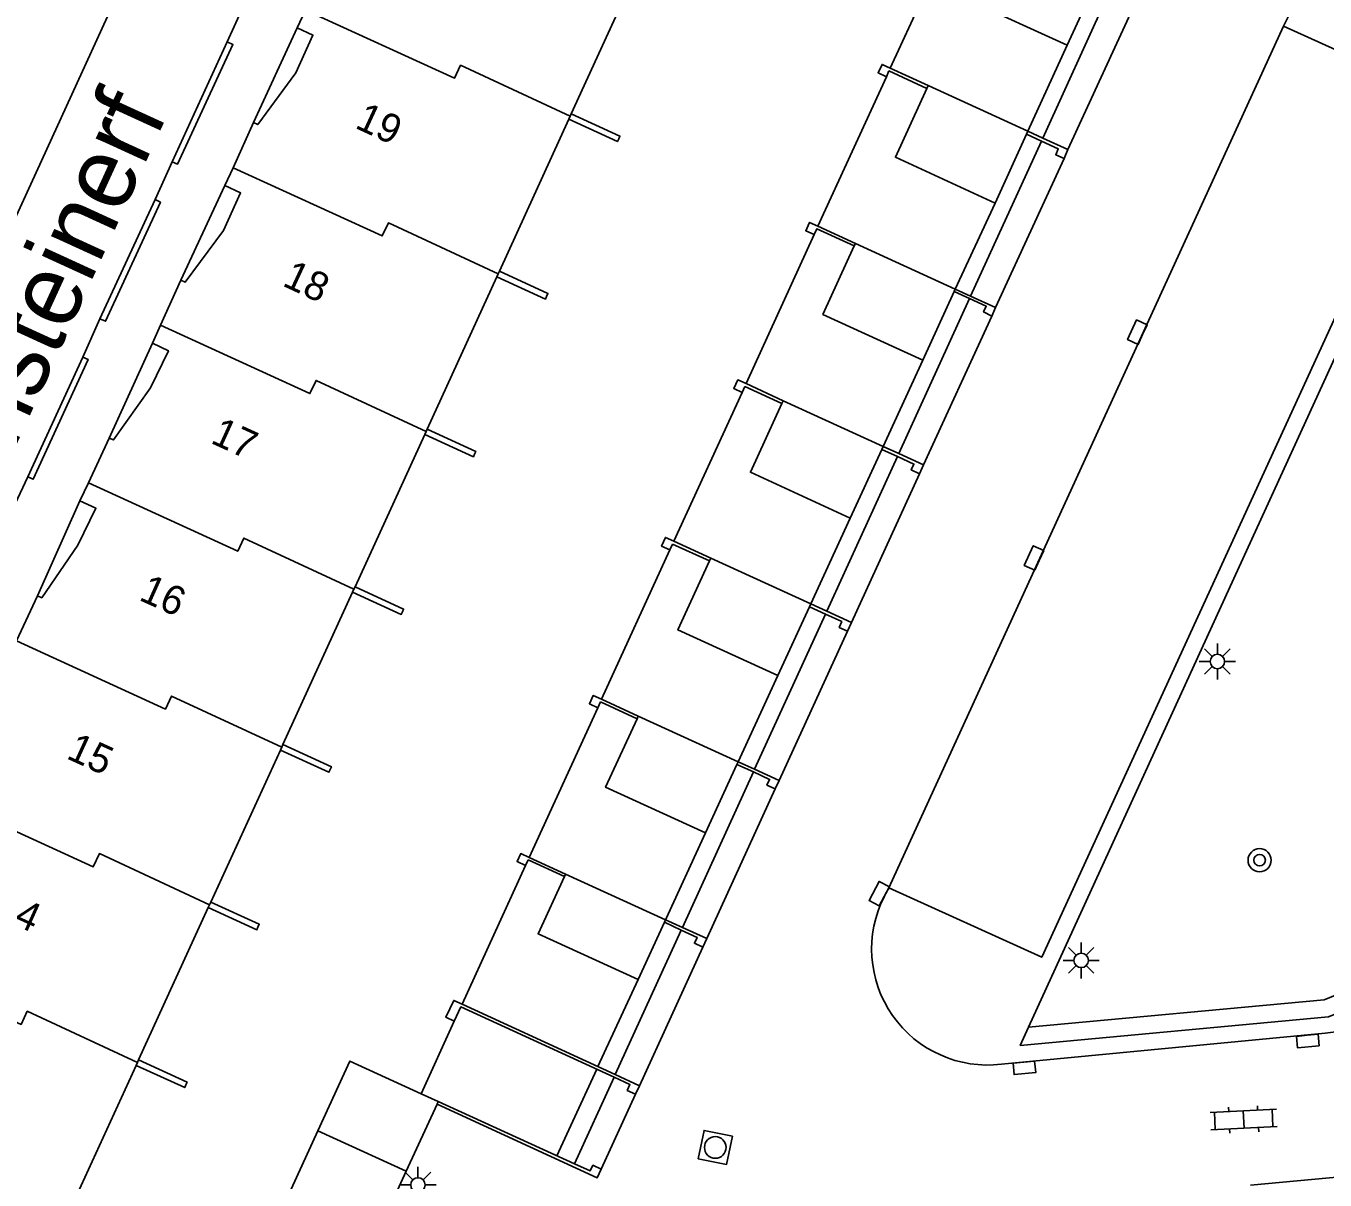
# Model space of a CAD drawing. Extents: x 124000 to 128010, y 398999 to 403000.
# Drawn here: x 126624.73 to 126669.66, y 400268.29 to 400308.21 of the extents above; entities that cross this region are included whole.
import ezdxf

# ---------------------------------------------------------------- set-up
doc = ezdxf.new("R2010")
doc.units = 0
for name, color, linetype in [('gg-afsc-erfafscheiding', 7, 'Continuous'), ('gg-afsc-muur', 7, 'Continuous'), ('gg-anno-huisnummerreeks BGT', 7, 'Continuous'), ('gg-anno-openbare ruimte label', 7, 'Continuous'), ('gg-bbg-bijgebouw', 7, 'Continuous'), ('gg-bbg-hoofdgebouw', 7, 'Continuous'), ('gg-bbg-luifel en loopbrug', 7, 'Continuous'), ('gg-bbg-onder overbouw', 7, 'Continuous'), ('gg-bbg-pand overbouw', 7, 'Continuous'), ('gg-bbg-tussenscheiding', 7, 'Continuous'), ('gg-knt-verharding', 7, 'Continuous'), ('gg-knt-verharding nz', 7, 'Continuous'), ('gt-grn-groengrens', 7, 'Continuous'), ('gt-symb-boom', 7, 'Continuous'), ('gt-symb-klinker verharding', 7, 'Continuous'), ('gt-symb-kolk', 7, 'Continuous'), ('gt-symb-lichtmast', 7, 'Continuous'), ('gt-symb-rioolschacht', 7, 'Continuous')]:
    doc.layers.add(name, color=color, linetype=linetype)

# ---------------------------------------------------------------- blocks, each defined once
blk = doc.blocks.new('gt0-KL1')
at = {"layer": 'gt-symb-klinker verharding'}
for p, q in [((-0.5, 0.3), (-0.5, 0.45)), ((0.5, 0.3), (0.5, 0.45)), ((-1.15, 0.3), (1.15, 0.3)), ((-1, -0.3), (-1, 0.3)), ((0, -0.3), (0, 0.3)), ((1, -0.3), (1, 0.3)), ((-1.15, -0.3), (1.15, -0.3)), ((-0.5, -0.45), (-0.5, -0.3)), ((0.5, -0.45), (0.5, -0.3))]:
    blk.add_line(p, q, dxfattribs=at)
blk = doc.blocks.new('gt0-KOLK')
at = {"layer": 'gt-symb-kolk'}
blk.add_lwpolyline([(0, 0), (0.375, 0), (0.375, 0.4), (-0.375, 0.4), (-0.375, 0), (0, 0)], dxfattribs=at)
blk = doc.blocks.new('gt0-LMAST')
at = {"layer": 'gt-symb-lichtmast'}
for p, q in [((-0.005, 0.246), (-0.005, 0.621)), ((-0.182, 0.173), (-0.447, 0.438)), ((0.172, 0.173), (0.437, 0.438)), ((-0.255, -0.004), (-0.63, -0.004)), ((-0.182, -0.181), (-0.447, -0.446)), ((-0.005, -0.254), (-0.005, -0.629)), ((0.437, -0.446), (0.172, -0.181)), ((0.245, -0.004), (0.62, -0.004))]:
    blk.add_line(p, q, dxfattribs=at)
blk.add_circle((-0.005, -0.004), 0.25, dxfattribs=at)
blk = doc.blocks.new('gt0-BOOM')
at = {"layer": 'gt-symb-boom'}
for radius in [0.4, 0.2]:
    blk.add_circle((0, 0), radius, dxfattribs=at)
blk = doc.blocks.new('gt0-RS')
at = {"layer": 'gt-symb-rioolschacht'}
blk.add_lwpolyline([(-0.5, -0.5), (0.5, -0.5), (0.5, 0.5), (-0.5, 0.5)], close=True, dxfattribs=at)
blk.add_circle((0, 0), 0.375, dxfattribs=at)

msp = doc.modelspace()

# ---------------------------------------------------------------- linework, layer by layer
at = {"layer": 'gg-afsc-erfafscheiding'}
for p, q in [((126659.384, 400304.569), (126660.748, 400307.55)), ((126656.873, 400299.109), (126658.251, 400302.083)), ((126654.377, 400293.667), (126655.752, 400296.656)), ((126651.872, 400288.219), (126653.239, 400291.191)), ((126649.363, 400282.761), (126650.732, 400285.74)), ((126646.811, 400277.212), (126648.23, 400280.298)), ((126645.898, 400275.228), (126644.512, 400272.213)), ((126644.469, 400272.121), (126643.093, 400269.13))]:
    msp.add_line(p, q, dxfattribs=at)
at = {"layer": 'gg-afsc-muur'}
for p, q in [((126631.681, 400307.665), (126629.786, 400303.516)), ((126660.767, 400303.936), (126659.9, 400304.333)), ((126660.641, 400303.627), (126660.767, 400303.936)), ((126629.191, 400302.206), (126627.279, 400298.075)), ((126658.267, 400298.47), (126657.404, 400298.866)), ((126658.142, 400298.178), (126658.267, 400298.47)), ((126626.689, 400296.758), (126624.788, 400292.619)), ((126655.777, 400293.026), (126654.918, 400293.419)), ((126655.638, 400292.724), (126655.777, 400293.026)), ((126653.281, 400287.574), (126652.427, 400287.965)), ((126653.145, 400287.277), (126653.281, 400287.574)), ((126650.78, 400282.112), (126649.933, 400282.5)), ((126650.646, 400281.819), (126650.78, 400282.112)), ((126648.276, 400276.641), (126647.434, 400277.026)), ((126648.142, 400276.35), (126648.276, 400276.641)), ((126645.95, 400271.552), (126645.111, 400271.938)), ((126645.815, 400271.259), (126645.95, 400271.552))]:
    msp.add_line(p, q, dxfattribs=at)
for points in [[(126629.786, 400303.516), (126629.971, 400303.435), (126631.887, 400307.569), (126631.681, 400307.665)], [(126654.621, 400306.749), (126654.34, 400306.878), (126654.201, 400306.59), (126654.489, 400306.451)], [(126643.59, 400305.169), (126645.275, 400304.399), (126645.23, 400304.304)], [(126645.23, 400304.304), (126645.188, 400304.213), (126643.505, 400304.983)], [(126659.853, 400304.23), (126660.436, 400303.957), (126660.348, 400303.755), (126660.641, 400303.627)], [(126627.279, 400298.075), (126627.479, 400297.995), (126629.378, 400302.114), (126629.191, 400302.206)], [(126652.123, 400301.284), (126651.835, 400301.416), (126651.703, 400301.126), (126651.994, 400300.993)], [(126641.102, 400299.727), (126642.782, 400298.958), (126642.737, 400298.857)], [(126642.737, 400298.857), (126642.696, 400298.766), (126641.014, 400299.535)], [(126657.365, 400298.781), (126657.945, 400298.516), (126657.85, 400298.317), (126658.142, 400298.178)], [(126624.788, 400292.619), (126624.977, 400292.531), (126626.874, 400296.674), (126626.689, 400296.758)], [(126649.636, 400295.838), (126649.349, 400295.969), (126649.208, 400295.673), (126649.497, 400295.535)], [(126638.602, 400294.263), (126640.286, 400293.493), (126640.244, 400293.402)], [(126640.244, 400293.402), (126640.202, 400293.311), (126638.519, 400294.081)], [(126654.871, 400293.317), (126655.441, 400293.056), (126655.35, 400292.856), (126655.638, 400292.724)], [(126647.14, 400290.385), (126646.849, 400290.518), (126646.713, 400290.222), (126647.004, 400290.088)], [(126637.747, 400287.947), (126637.707, 400287.855), (126636.024, 400288.625)], [(126636.109, 400288.81), (126637.789, 400288.041), (126637.747, 400287.947)], [(126652.384, 400287.869), (126652.948, 400287.61), (126652.857, 400287.409), (126653.145, 400287.277)], [(126644.64, 400284.923), (126644.351, 400285.055), (126644.216, 400284.765), (126644.506, 400284.63)], [(126635.246, 400282.489), (126635.205, 400282.398), (126633.527, 400283.166)], [(126633.612, 400283.353), (126635.29, 400282.586), (126635.246, 400282.489)], [(126649.89, 400282.407), (126650.449, 400282.151), (126650.358, 400281.951), (126650.646, 400281.819)], [(126642.133, 400279.453), (126641.843, 400279.586), (126641.713, 400279.305), (126642.003, 400279.171)], [(126632.752, 400277.041), (126632.713, 400276.949), (126631.034, 400277.717)], [(126631.12, 400277.905), (126632.794, 400277.139), (126632.752, 400277.041)], [(126647.394, 400276.94), (126647.943, 400276.684), (126647.851, 400276.484), (126648.142, 400276.35)], [(126639.813, 400274.374), (126639.524, 400274.507), (126639.247, 400273.922), (126639.536, 400273.785)], [(126630.258, 400271.58), (126630.218, 400271.488), (126628.537, 400272.257)], [(126628.623, 400272.445), (126630.301, 400271.677), (126630.258, 400271.58)], [(126645.068, 400271.845), (126645.616, 400271.593), (126645.524, 400271.393), (126645.815, 400271.259)], [(126644.623, 400268.662), (126644.49, 400268.372), (126638.946, 400270.916)], [(126643.702, 400268.852), (126644.242, 400268.605), (126644.339, 400268.802), (126644.623, 400268.662)]]:
    msp.add_lwpolyline(points, dxfattribs=at)
at = {"layer": 'gg-bbg-bijgebouw'}
for p, q in [((126655.939, 400306.146), (126655.892, 400306.043)), ((126659.384, 400304.569), (126655.939, 400306.146)), ((126659.339, 400304.471), (126659.384, 400304.569)), ((126653.418, 400300.691), (126653.378, 400300.603)), ((126656.873, 400299.109), (126653.418, 400300.691)), ((126656.834, 400299.024), (126656.873, 400299.109)), ((126650.923, 400295.248), (126650.876, 400295.146)), ((126654.377, 400293.667), (126650.923, 400295.248)), ((126654.33, 400293.564), (126654.377, 400293.667)), ((126648.417, 400289.8), (126648.373, 400289.705)), ((126651.872, 400288.219), (126648.417, 400289.8)), ((126651.828, 400288.123), (126651.872, 400288.219)), ((126645.908, 400284.342), (126645.865, 400284.25)), ((126649.363, 400282.761), (126645.908, 400284.342)), ((126649.32, 400282.668), (126649.363, 400282.761)), ((126643.394, 400278.876), (126643.356, 400278.793)), ((126646.849, 400277.294), (126643.394, 400278.876)), ((126646.811, 400277.212), (126646.849, 400277.294)), ((126638.946, 400270.916), (126637.881, 400268.596)), ((126638.392, 400271.278), (126638.987, 400271.006)), ((126638.987, 400271.006), (126638.946, 400270.916))]:
    msp.add_line(p, q, dxfattribs=at)
for points in [[(126658.39, 400311.509), (126657.3, 400309.131), (126660.748, 400307.55), (126661.839, 400309.929)], [(126655.892, 400306.043), (126654.8, 400303.672), (126658.251, 400302.083), (126659.339, 400304.471)], [(126653.378, 400300.603), (126652.296, 400298.235), (126655.752, 400296.656), (126656.834, 400299.024)], [(126650.876, 400295.146), (126649.784, 400292.773), (126653.239, 400291.191), (126654.33, 400293.564)], [(126648.373, 400289.705), (126647.278, 400287.321), (126650.732, 400285.74), (126651.828, 400288.123)], [(126645.865, 400284.25), (126644.775, 400281.879), (126648.23, 400280.298), (126649.32, 400282.668)], [(126643.356, 400278.793), (126642.444, 400276.81), (126645.898, 400275.228), (126646.811, 400277.212)], [(126634.819, 400269.988), (126635.928, 400272.404), (126638.392, 400271.278)], [(126634.819, 400269.988), (126633.71, 400267.57), (126633.907, 400267.48)], [(126637.881, 400268.596), (126636.772, 400266.178), (126633.997, 400267.44)]]:
    msp.add_lwpolyline(points, dxfattribs=at)
at = {"layer": 'gg-bbg-hoofdgebouw'}
for p, q in [((126646.006, 400310.451), (126643.59, 400305.169)), ((126634.11, 400308.142), (126634.39, 400308.761)), ((126643.552, 400305.086), (126643.505, 400304.983)), ((126643.59, 400305.169), (126643.552, 400305.086)), ((126631.889, 400303.309), (126632.597, 400304.866)), ((126643.505, 400304.983), (126641.102, 400299.727)), ((126631.607, 400302.688), (126631.889, 400303.309)), ((126641.06, 400299.636), (126641.014, 400299.535)), ((126641.102, 400299.727), (126641.06, 400299.636)), ((126629.382, 400297.861), (126630.088, 400299.419)), ((126641.014, 400299.535), (126638.602, 400294.263)), ((126629.098, 400297.234), (126629.382, 400297.861)), ((126638.602, 400294.263), (126638.565, 400294.182)), ((126627.603, 400293.958), (126626.883, 400292.409)), ((126638.519, 400294.081), (126636.109, 400288.81)), ((126638.565, 400294.182), (126638.519, 400294.081)), ((126626.883, 400292.409), (126626.593, 400291.785)), ((126625.122, 400288.5), (126624.397, 400286.94)), ((126636.024, 400288.625), (126633.612, 400283.353)), ((126636.07, 400288.727), (126636.024, 400288.625)), ((126636.109, 400288.81), (126636.07, 400288.727)), ((126633.527, 400283.166), (126631.12, 400277.905)), ((126633.573, 400283.266), (126633.527, 400283.166)), ((126633.612, 400283.353), (126633.573, 400283.266)), ((126631.034, 400277.717), (126628.623, 400272.445)), ((126631.079, 400277.816), (126631.034, 400277.717)), ((126631.12, 400277.905), (126631.079, 400277.816)), ((126628.537, 400272.257), (126626.083, 400266.891)), ((126628.583, 400272.358), (126628.537, 400272.257)), ((126628.623, 400272.445), (126628.583, 400272.358))]:
    msp.add_line(p, q, dxfattribs=at)
at = {"layer": 'gg-bbg-luifel en loopbrug'}
for p, q in [((126656.994, 400311.907), (126654.621, 400306.749)), ((126662.347, 400309.692), (126659.9, 400304.333)), ((126654.489, 400306.451), (126652.123, 400301.284)), ((126654.489, 400306.451), (126654.577, 400306.653)), ((126654.577, 400306.653), (126655.892, 400306.043)), ((126655.939, 400306.146), (126654.621, 400306.749)), ((126659.9, 400304.333), (126659.384, 400304.569)), ((126659.853, 400304.23), (126657.404, 400298.866)), ((126659.339, 400304.471), (126659.853, 400304.23)), ((126651.994, 400300.993), (126649.636, 400295.838)), ((126653.418, 400300.691), (126652.123, 400301.284)), ((126657.365, 400298.781), (126654.918, 400293.419)), ((126656.834, 400299.024), (126657.365, 400298.781)), ((126657.404, 400298.866), (126656.873, 400299.109)), ((126649.497, 400295.535), (126649.589, 400295.735)), ((126649.589, 400295.735), (126650.876, 400295.146)), ((126650.923, 400295.248), (126649.636, 400295.838)), ((126649.497, 400295.535), (126647.14, 400290.385)), ((126654.33, 400293.564), (126654.871, 400293.317)), ((126654.918, 400293.419), (126654.377, 400293.667)), ((126654.871, 400293.317), (126652.427, 400287.965)), ((126647.004, 400290.088), (126647.096, 400290.289)), ((126647.096, 400290.289), (126648.373, 400289.705)), ((126648.417, 400289.8), (126647.14, 400290.385)), ((126647.004, 400290.088), (126644.64, 400284.923)), ((126651.828, 400288.123), (126652.384, 400287.869)), ((126652.427, 400287.965), (126651.872, 400288.219)), ((126652.384, 400287.869), (126649.933, 400282.5)), ((126644.506, 400284.63), (126644.598, 400284.83)), ((126644.598, 400284.83), (126645.865, 400284.25)), ((126645.908, 400284.342), (126644.64, 400284.923)), ((126644.506, 400284.63), (126642.133, 400279.453)), ((126649.32, 400282.668), (126649.89, 400282.407)), ((126649.933, 400282.5), (126649.363, 400282.761)), ((126649.89, 400282.407), (126647.434, 400277.026)), ((126643.394, 400278.876), (126642.133, 400279.453)), ((126642.003, 400279.171), (126639.813, 400274.374)), ((126642.003, 400279.171), (126642.095, 400279.371)), ((126642.095, 400279.371), (126643.356, 400278.793)), ((126646.811, 400277.212), (126647.394, 400276.94)), ((126647.434, 400277.026), (126646.849, 400277.294)), ((126647.394, 400276.94), (126645.111, 400271.938)), ((126645.111, 400271.938), (126639.813, 400274.374)), ((126639.536, 400273.785), (126638.392, 400271.278)), ((126645.068, 400271.845), (126643.702, 400268.852)), ((126638.987, 400271.006), (126643.702, 400268.852))]:
    msp.add_line(p, q, dxfattribs=at)
for points in [[(126651.994, 400300.993), (126652.082, 400301.195), (126653.378, 400300.603)], [(126639.536, 400273.785), (126639.771, 400274.282), (126645.068, 400271.845)]]:
    msp.add_lwpolyline(points, dxfattribs=at)
at = {"layer": 'gg-bbg-onder overbouw'}
for points in [[(126632.597, 400304.866), (126632.743, 400304.8), (126634.057, 400306.584), (126634.651, 400307.894), (126634.11, 400308.142)], [(126630.088, 400299.419), (126630.234, 400299.353), (126631.557, 400301.135), (126632.151, 400302.436), (126631.607, 400302.688)], [(126627.603, 400293.958), (126627.756, 400293.891), (126629.034, 400295.689), (126629.653, 400296.978), (126629.098, 400297.234)], [(126626.593, 400291.785), (126627.146, 400291.528), (126626.521, 400290.252), (126625.269, 400288.434), (126625.122, 400288.5)]]:
    msp.add_lwpolyline(points, dxfattribs=at)
at = {"layer": 'gg-bbg-pand overbouw'}
for p, q in [((126632.597, 400304.866), (126634.11, 400308.142)), ((126630.088, 400299.419), (126631.607, 400302.688)), ((126627.603, 400293.958), (126629.098, 400297.234)), ((126625.122, 400288.5), (126626.593, 400291.785))]:
    msp.add_line(p, q, dxfattribs=at)
at = {"layer": 'gg-bbg-tussenscheiding'}
msp.add_line((126634.819, 400269.988), (126637.881, 400268.596), dxfattribs=at)
for points in [[(126634.39, 400308.761), (126639.546, 400306.4), (126639.759, 400306.853), (126643.552, 400305.086)], [(126631.889, 400303.309), (126637.049, 400300.947), (126637.261, 400301.401), (126641.06, 400299.636)], [(126629.382, 400297.861), (126634.551, 400295.494), (126634.763, 400295.948), (126638.565, 400294.182)], [(126626.883, 400292.409), (126632.054, 400290.041), (126632.267, 400290.495), (126636.07, 400288.727)], [(126624.397, 400286.94), (126629.552, 400284.579), (126629.765, 400285.034), (126633.573, 400283.266)], [(126621.887, 400281.492), (126627.055, 400279.126), (126627.267, 400279.582), (126631.079, 400277.816)], [(126619.39, 400276.04), (126624.558, 400273.673), (126624.77, 400274.129), (126628.583, 400272.358)]]:
    msp.add_lwpolyline(points, dxfattribs=at)
at = {"layer": 'gg-knt-verharding'}
for p, q in [((126606.398, 400262.352), (126630.017, 400313.933)), ((126663.137, 400309.088), (126660.767, 400303.936)), ((126668.763, 400309.286), (126668.232, 400308.199)), ((126632.283, 400308.978), (126631.681, 400307.665)), ((126674.978, 400307.621), (126659.411, 400273.577)), ((126629.786, 400303.516), (126629.191, 400302.206)), ((126660.641, 400303.627), (126658.267, 400298.47)), ((126627.279, 400298.075), (126626.689, 400296.758)), ((126658.142, 400298.178), (126655.777, 400293.026)), ((126624.788, 400292.619), (126624.182, 400291.318)), ((126655.638, 400292.724), (126653.281, 400287.574)), ((126653.145, 400287.277), (126650.78, 400282.112)), ((126650.646, 400281.819), (126648.276, 400276.641)), ((126654.577, 400278.403), (126654.419, 400278.104)), ((126648.142, 400276.35), (126645.95, 400271.552)), ((126658.477, 400272.298), (126669.664, 400273.367)), ((126645.815, 400271.259), (126644.623, 400268.662))]:
    msp.add_line(p, q, dxfattribs=at)
for points in [[(126668.232, 400308.199), (126673.529, 400305.804), (126659.864, 400275.998), (126654.577, 400278.403)], [(126659.411, 400273.577), (126659.123, 400272.948), (126669.784, 400273.94), (126671.909, 400274.802), (126673.611, 400276.782), (126681.272, 400293.56)], [(126679.984, 400277.325), (126677.476, 400271.877), (126673.049, 400268.662), (126667.085, 400268.115)]]:
    msp.add_lwpolyline(points, dxfattribs=at)
for centre, radius, start, end in [((126657.99, 400276.279), 4.01, 152.9256, 276.9762), ((126669.052, 400278.955), 5.621, 276.2541, 337.5257)]:
    msp.add_arc(centre, radius, start, end, dxfattribs=at)
at = {"layer": 'gg-knt-verharding nz'}
msp.add_line((126668.232, 400308.199), (126654.577, 400278.403), dxfattribs=at)
at = {"layer": 'gt-grn-groengrens'}
msp.add_lwpolyline([(126659.411, 400273.577), (126669.64, 400274.529), (126671.549, 400275.303), (126673.101, 400277.109), (126680.714, 400293.783)], dxfattribs=at)

# ---------------------------------------------------------------- block references
at = {"layer": 'gt-symb-boom'}
msp.add_blockref('gt0-BOOM', (126667.402, 400279.354), dxfattribs=at)
at = {"layer": 'gt-symb-klinker verharding', "rotation": 2.8652657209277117}
msp.add_blockref('gt0-KL1', (126666.849, 400270.388), dxfattribs=at)
at = {"layer": 'gt-symb-kolk'}
for p, rotation in [((126663.351, 400297.536), 65.4089994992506), ((126659.779, 400289.726), 65.4089994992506), ((126654.419, 400278.104), 62.15337781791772), ((126669.049, 400273.297), -174.6085366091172), ((126659.244, 400272.37), -174.66555996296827)]:
    msp.add_blockref('gt0-KOLK', p, dxfattribs=dict(at, rotation=rotation))
at = {"layer": 'gt-symb-lichtmast'}
for p in [(126665.946, 400286.232), (126661.235, 400275.892), (126638.291, 400268.126)]:
    msp.add_blockref('gt0-LMAST', p, dxfattribs=at)
at = {"layer": 'gt-symb-rioolschacht', "rotation": 168.57767893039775}
msp.add_blockref('gt0-RS', (126648.572, 400269.42), dxfattribs=at)

# ---------------------------------------------------------------- texts
at = {"layer": 'gg-anno-huisnummerreeks BGT'}
for s, rotation, p in [('19', 335.2, (126636.07, 400304.699)), ('18', 335.1, (126633.559, 400299.242)), ('17', 335.5, (126631.074, 400293.802)), ('16', 335.9, (126628.595, 400288.369)), ('15', 335.5, (126626.086, 400282.891)), ('14', 335.6, (126623.583, 400277.451))]:
    msp.add_text(s, height=1, rotation=rotation, dxfattribs=at).set_placement(p)
at = {"layer": 'gg-anno-openbare ruimte label'}
msp.add_text('Ravensteinerf', height=2.5, rotation=65.4, dxfattribs=at).set_placement((126621.053, 400286.418))

doc.saveas('drawing.dxf')
